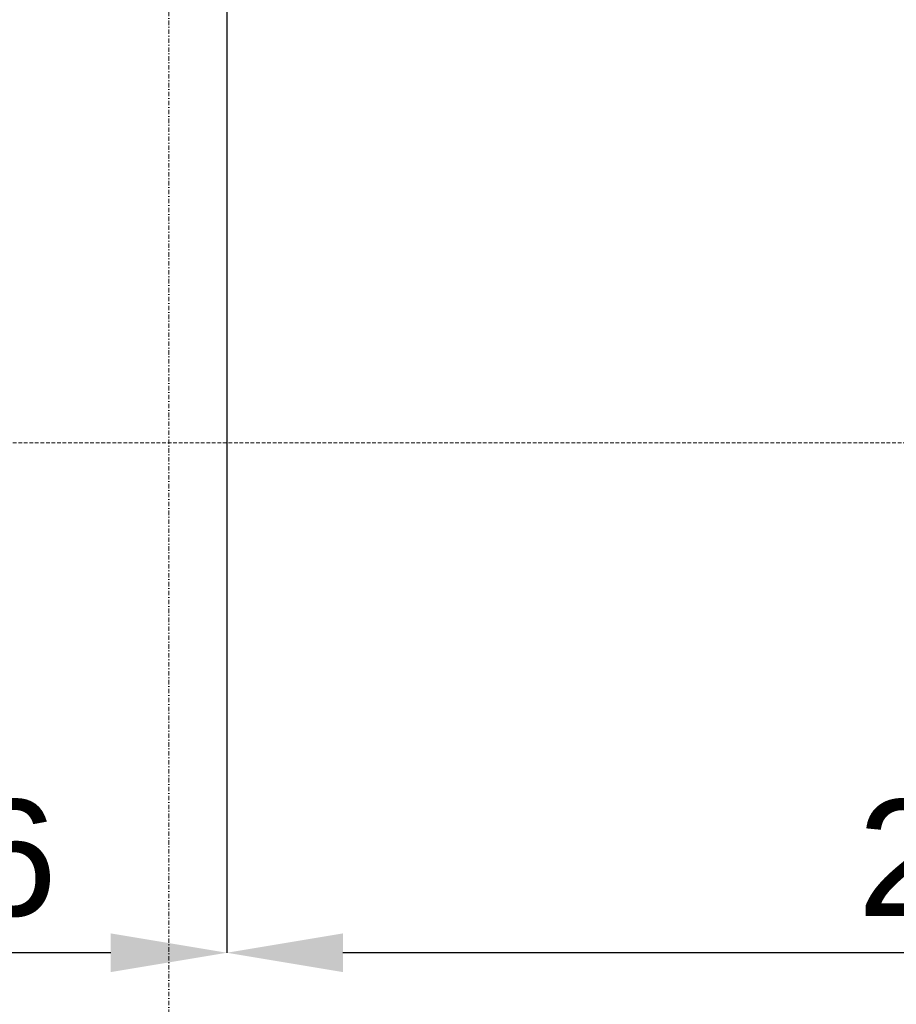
# Model space of a CAD drawing. Header units: millimetres. Extents: x -176817 to 571382, y -58489 to 156123.
# Tile 278 of 364: x 545072 to 546582, y -28912 to -27217. Entities that reach past the tile are written whole.
import ezdxf

# ---------------------------------------------------------------- set-up
doc = ezdxf.new("R2010")
doc.units = ezdxf.units.MM
doc.header["$LTSCALE"] = 0.2
doc.linetypes.add('DASHDOT', pattern=[25.4, 12.7, -6.35, 0, -6.35])
doc.linetypes.add('HIDDEN', pattern=[9.524999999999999, 6.35, -3.175])
doc.layers.get('0').update_dxf_attribs({"lineweight": 13})
doc.layers.get('Defpoints').update_dxf_attribs({"lineweight": 13})
doc.layers.add('poziome 1', color=7, linetype='Continuous', lineweight=13)
doc.styles.get("Standard").update_dxf_attribs({"font": 'arial.ttf'})
doc.dimstyles.new('STANDARD-100', dxfattribs={"dimscale": 100, "dimtxt": 2, "dimasz": 2, "dimexe": 0, "dimexo": 0, "dimgap": 0.6, "dimtad": 1, "dimdec": 0, "dimzin": 12, "dimdsep": 46, "dimtxsty": 'Standard', "dimcen": 1, "dimclrd": 256, "dimclre": 256, "dimclrt": 2, "dimadec": 0, "dimazin": 0, "dimtfac": 1, "dimtdec": 0, "dimtmove": 0, "dimatfit": 3, "dimfxl": 0, "dimtolj": 1, "dimtzin": 0, "dimarcsym": 0})

# ---------------------------------------------------------------- blocks, each defined once
blk = doc.blocks.new('*D680')
at = {"lineweight": -2, "transparency": 16777216}
for p, q in [((545428.6662018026, -26154.3249614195), (545428.6662018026, -28823.74132105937)), ((548222.6918311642, -26655.45061645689), (548222.6918311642, -28823.74132105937)), ((548022.6918311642, -28823.74132105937), (545628.6662018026, -28823.74132105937))]:
    blk.add_line(p, q, dxfattribs=at)
at = {"transparency": 16777216}
for points in [[(545628.6662018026, -28790.40798772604), (545628.6662018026, -28857.0746543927), (545428.6662018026, -28823.74132105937)], [(548022.6918311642, -28790.40798772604), (548022.6918311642, -28857.0746543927), (548222.6918311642, -28823.74132105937)]]:
    blk.add_solid(points, dxfattribs=at)
at = {"layer": 'Defpoints', "color": 0, "transparency": 16777216}
for p in [(545428.6662018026, -26154.3249614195, -8.344557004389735e-07), (548222.6918311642, -26655.45061645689, -6.18885036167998e-07), (545428.6662018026, -28823.74132105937)]:
    blk.add_point(p, dxfattribs=at)
at = {"color": 2, "transparency": 16777216, "insert": (546825.6790164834, -28661.62672351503), "char_height": 200, "attachment_point": 5}
blk.add_mtext('\\A1;2794', dxfattribs=at)
blk = doc.blocks.new('*D681')
at = {"lineweight": -2, "transparency": 16777216}
for p, q in [((545428.6662018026, -26154.3249614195), (545428.6662018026, -28823.74132105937)), ((544222.6918311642, -26695.61245437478), (544222.6918311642, -28823.74132105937)), ((545228.6662018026, -28823.74132105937), (544422.6918311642, -28823.74132105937))]:
    blk.add_line(p, q, dxfattribs=at)
at = {"transparency": 16777216}
for points in [[(544422.6918311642, -28790.40798772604), (544422.6918311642, -28857.0746543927), (544222.6918311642, -28823.74132105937)], [(545228.6662018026, -28790.40798772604), (545228.6662018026, -28857.0746543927), (545428.6662018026, -28823.74132105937)]]:
    blk.add_solid(points, dxfattribs=at)
at = {"layer": 'Defpoints', "color": 0, "transparency": 16777216}
for p in [(545428.6662018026, -26154.3249614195, -8.344557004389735e-07), (544222.6918311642, -26695.61245437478, -5.684577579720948e-07), (544222.6918311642, -28823.74132105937)]:
    blk.add_point(p, dxfattribs=at)
at = {"color": 2, "transparency": 16777216, "insert": (544825.6790164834, -28661.62672351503), "char_height": 200, "attachment_point": 5}
blk.add_mtext('\\A1;1206', dxfattribs=at)

msp = doc.modelspace()

# ---------------------------------------------------------------- linework, layer by layer
at = {"color": 252, "linetype": 'DASHDOT', "ltscale": 3}
msp.add_line((545328.6662017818, 20227.72923672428), (545328.6662017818, -30771.43947788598), dxfattribs=at)
at = {"layer": 'poziome 1', "linetype": 'HIDDEN', "ltscale": 5}
msp.add_lwpolyline([(564901.3596320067, -20555.73337444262), (526676.9234392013, -20555.73337444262), (526676.9234392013, -27945.85364236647), (564901.3596320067, -27945.85364236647)], close=True, dxfattribs=at)

# ---------------------------------------------------------------- dimensions: what is measured, and where the dimension line sits
at = {"color": 4}
for base, p1, p2, picture, middle in [((544222.6918311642, -28823.74132105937, -8.271110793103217e-09), (545428.6662018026, -26154.3249614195, -8.427268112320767e-07), (544222.6918311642, -26695.61245437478, -5.76728868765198e-07), '*D681', (544825.6790164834, -28661.62672351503, -8.271110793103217e-09)), ((545428.6662018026, -28823.74132105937, -8.271110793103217e-09), (548222.6918311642, -26655.45061645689, -6.271561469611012e-07), (545428.6662018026, -26154.3249614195, -8.427268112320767e-07), '*D680', (546825.6790164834, -28661.62672351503, -8.271110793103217e-09))]:
    dim = msp.add_linear_dim(base=base, p1=p1, p2=p2, dimstyle='STANDARD-100', dxfattribs=at)
    dim.commit()
    dim.dimension.update_dxf_attribs({"geometry": picture, "text_midpoint": middle})

doc.saveas('drawing.dxf')
